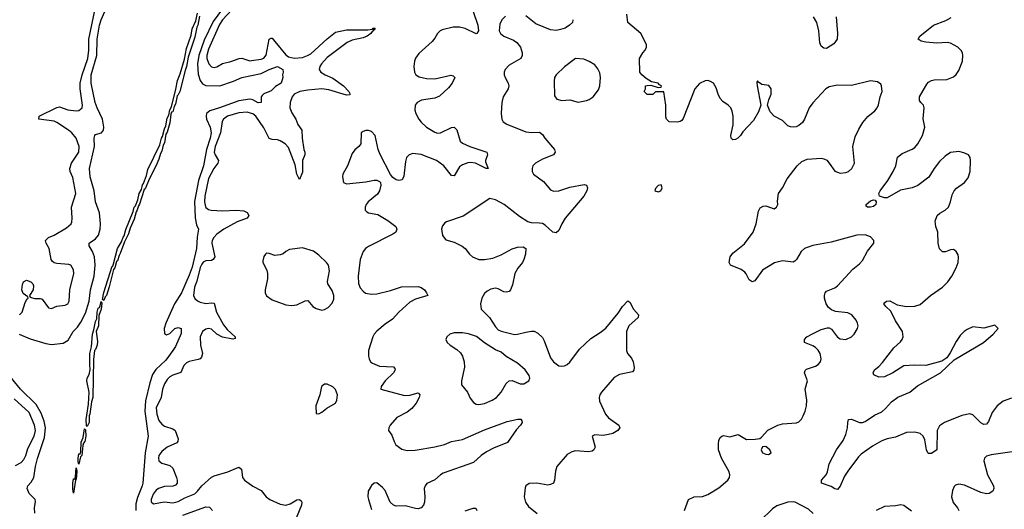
# Model space of a CAD drawing. Header units: inches. Extents: x 1449094 to 1618372, y 389908 to 534307.
# Tile 321 of 494: x 1558320 to 1565459, y 462739 to 466290. Entities that reach past the tile are written whole.
import ezdxf

# ---------------------------------------------------------------- set-up
doc = ezdxf.new("R2010")
doc.units = ezdxf.units.IN
doc.header["$MEASUREMENT"] = 0
doc.layers.add('B5456', color=7, linetype='Continuous')
doc.layers.add('B5466', color=7, linetype='Continuous')

msp = doc.modelspace()

# ---------------------------------------------------------------- linework, layer by layer
at = {"layer": 'B5456', "color": 5}
for points, elevation in [([(1558319.7, 464150), (1558338.6, 464170), (1558361.2, 464238.8), (1558374.9, 464265.1), (1558382, 464270), (1558379.6, 464279.6), (1558345, 464305), (1558337.1, 464330), (1558340.8, 464370), (1558347.6, 464390), (1558370, 464401.5), (1558401.3, 464390), (1558414.5, 464374.5), (1558419.4, 464359.4), (1558418.6, 464330), (1558390.4, 464290), (1558397.5, 464277.5), (1558427.8, 464267.8), (1558469.4, 464269.4), (1558483.1, 464263.1), (1558530, 464199.5), (1558550, 464196.5), (1558590, 464211.5), (1558650, 464219.5), (1558669.7, 464230.3), (1558678, 464250), (1558683.2, 464330), (1558713.3, 464450), (1558710, 464477.2), (1558690, 464509.6), (1558675.6, 464515.6), (1558590, 464521.7), (1558570, 464527.8), (1558557.7, 464537.7), (1558549.7, 464550), (1558534.7, 464630), (1558512.4, 464670), (1558508.5, 464690), (1558529.5, 464710), (1558570, 464726.4), (1558659, 464781), (1558693.3, 464810), (1558698, 464822), (1558701.7, 464850), (1558696.5, 464930), (1558727.9, 465030), (1558705.2, 465145.2), (1558686.9, 465190), (1558684.1, 465210), (1558696.8, 465250), (1558749.1, 465330), (1558752.4, 465370), (1558730, 465430.8), (1558699.1, 465470), (1558675.2, 465490), (1558590, 465545.8), (1558570, 465554.3), (1558459, 465570), (1558462.7, 465590), (1558590, 465652.9), (1558610, 465657.6), (1558670, 465637.4), (1558729.8, 465630.2), (1558750, 465632.7), (1558774, 465650), (1558776.5, 465670), (1558758.6, 465790), (1558758.3, 465830), (1558772.6, 465890), (1558814.6, 466010), (1558821.5, 466070), (1558820.8, 466150), (1558866.4, 466370)], 480), ([(1559791.6, 466370), (1559722.4, 466277.6), (1559657.9, 466142.1), (1559618.8, 466030), (1559609.1, 465969.1), (1559615.3, 465895.3), (1559629, 465849), (1559644.6, 465824.6), (1559670, 465813.4), (1559771.3, 465810), (1559870, 465843.4), (1559930, 465871.2), (1560000, 465885.9)], 460), ([(1558316, 464010), (1558396.3, 463976.3), (1558510, 463942.4), (1558550, 463935.5), (1558636.7, 463943.3), (1558672.8, 463967.2), (1558707.8, 464030), (1558738.6, 464061.4), (1558763.6, 464096.4), (1558797.1, 464162.9), (1558823.6, 464250), (1558833, 464330), (1558859.9, 464430), (1558868.4, 464510), (1558862.4, 464570), (1558849, 464609), (1558825.1, 464650), (1558825.1, 464670), (1558870, 464701.1), (1558891.3, 464728.7), (1558903.2, 464770), (1558906.1, 464810), (1558898.5, 464890), (1558869.8, 464970), (1558861, 465050), (1558831.1, 465150), (1558826.8, 465210), (1558862.3, 465370), (1558860.9, 465430), (1558864.7, 465450), (1558870, 465458), (1558914, 465470), (1558927.2, 465490), (1558930.6, 465510), (1558919.6, 465570), (1558881.6, 465650), (1558868.7, 465690), (1558837.9, 465830), (1558838.7, 465890), (1558879.6, 466030), (1558881.6, 466150), (1558899.1, 466250), (1558910, 466289.2), (1558937.9, 466350)], 460), ([(1559624.6, 466315.4), (1559610.8, 466250), (1559603.5, 466236.5), (1559590, 466162.9), (1559542.6, 466017.4), (1559530.6, 465950), (1559518.9, 465921.1), (1559480.7, 465770), (1559470, 465744.2), (1559462.7, 465737.3), (1559450, 465677), (1559439.6, 465660.4), (1559430, 465623), (1559421.1, 465618.9), (1559415.9, 465604.1), (1559410, 465542.7), (1559390, 465474), (1559380.9, 465459.1), (1559370, 465398), (1559360.3, 465379.7), (1559350, 465336.9), (1559340.1, 465319.9), (1559330, 465279.6), (1559310, 465231.8), (1559260.8, 465139.2), (1559230, 465064.7), (1559222.3, 465057.7), (1559190, 464952), (1559180.7, 464939.3), (1559170, 464902.9), (1559164.1, 464895.9), (1559150, 464844.5), (1559122, 464778), (1559110, 464736.2), (1559080.6, 464679.4), (1559050, 464593.6), (1559040.6, 464579.4), (1559030, 464541.6), (1559023.4, 464536.6), (1559010, 464491.8), (1559000.4, 464479.6), (1558970, 464352.3), (1558950.1, 464290), (1558939.9, 464280.1), (1558930, 464254), (1558921.8, 464261.8), (1558930, 464310.7), (1558990, 464501.6), (1558996.3, 464503.7), (1559001.1, 464518.9), (1559030, 464630.3), (1559059.6, 464680.4), (1559070, 464713.4), (1559078.2, 464721.9), (1559090, 464768), (1559141.9, 464898.1), (1559149.9, 464930), (1559159.4, 464940.6), (1559176.6, 464983.4), (1559187.4, 465030), (1559202.3, 465057.7), (1559210, 465092), (1559218, 465102), (1559239.4, 465160.6), (1559250, 465204), (1559336.8, 465383.2), (1559347.8, 465430), (1559356.5, 465443.5), (1559370, 465498.4), (1559380.3, 465519.7), (1559390, 465576.3), (1559402, 465598), (1559410, 465636.3), (1559420.8, 465659.2), (1559453.5, 465786.5), (1559464.7, 465850), (1559483.2, 465896.8), (1559515, 466004.9), (1559530, 466080.5), (1559562.7, 466177.3), (1559570, 466224.9), (1559597.8, 466282.2), (1559610, 466337.1)], 440), ([(1559858.9, 466361.1), (1559790.9, 466290), (1559770, 466255.5), (1559690, 466077.6), (1559677.3, 466030), (1559677, 466010), (1559691.5, 465970), (1559710, 465947.7), (1559730, 465942.7), (1559750, 465949.1), (1559790, 465972.7), (1559850, 465987.1), (1559910.7, 466009.3), (1559930, 466012), (1559990, 465993.2), (1560000, 465994.4)], 480), ([(1560000, 465710.9), (1559990, 465713.1), (1559910, 465702.7), (1559770, 465651), (1559699.1, 465630), (1559674, 465610), (1559671.4, 465590), (1559675.1, 465570), (1559701.3, 465510), (1559709.6, 465470), (1559702.2, 465430), (1559674.1, 465350), (1559652.6, 465230), (1559616.1, 465123.9), (1559588, 464972), (1559592.6, 464852.6), (1559603.3, 464803.4), (1559617.4, 464770), (1559607.9, 464712.1), (1559603, 464630), (1559570, 464494.8), (1559550, 464438), (1559494.6, 464310), (1559443, 464230), (1559379.2, 464090), (1559367.5, 464050), (1559370, 464014), (1559385.7, 464005.7), (1559410, 464014), (1559445.1, 464050), (1559470, 464058.4), (1559490.3, 464050.3), (1559490, 464015.3), (1559450, 463920.7), (1559431.3, 463890), (1559380, 463820), (1559306.9, 463753.1), (1559282.4, 463717.6), (1559263.1, 463656.9), (1559233.7, 463526.3), (1559228.8, 463450), (1559251, 463270), (1559230.4, 463149.6), (1559213.1, 462930), (1559208.8, 462910), (1559174.1, 462825.9), (1559161.6, 462778.4), (1559163.4, 462730)], 460), ([(1560000, 465610.9), (1559970, 465619.2), (1559910, 465613.9), (1559826, 465590), (1559798.2, 465570), (1559788.3, 465551.7), (1559776, 465470), (1559738.7, 465370), (1559730.1, 465330.1), (1559736.6, 465310), (1559761.9, 465270), (1559757.7, 465250), (1559729, 465210), (1559690, 465137.4), (1559662.6, 465010), (1559660.8, 464970), (1559664.6, 464944.6), (1559670, 464928.8), (1559680, 464920), (1559690, 464912.7), (1559709.3, 464909.3), (1559790, 464905), (1559889.9, 464910.1), (1559944.6, 464904.6), (1559970, 464892.4), (1559981.3, 464870), (1559968.4, 464850), (1559895.9, 464824.1), (1559800.2, 464770), (1559750, 464733.8), (1559727.5, 464710), (1559716.6, 464690), (1559712.5, 464670), (1559736.1, 464570), (1559722.3, 464550), (1559710, 464544.9), (1559670, 464541.6), (1559650, 464531.2), (1559642, 464518), (1559630, 464492), (1559605.3, 464394.7), (1559588, 464350), (1559581.7, 464290), (1559590, 464267.7), (1559610.7, 464250.7), (1559630, 464242), (1559670, 464231.3), (1559710, 464238), (1559730, 464234.9), (1559747.4, 464170), (1559798.3, 464078.3), (1559824.3, 464044.3), (1559883.1, 463990), (1559882, 463978), (1559866, 463974), (1559790, 463986.6), (1559749.5, 464009.5), (1559710, 464045.3), (1559690, 464050.6), (1559670, 464046.6), (1559646.7, 464030), (1559629.1, 463990), (1559630.2, 463930), (1559645, 463870), (1559638.4, 463841.6), (1559629.4, 463830.6), (1559615.3, 463824.7), (1559550, 463811.2), (1559530, 463802.8), (1559510, 463783), (1559487.8, 463732.2), (1559430, 463711.3), (1559410, 463699), (1559390, 463679.8), (1559369.4, 463650), (1559355.9, 463610), (1559346, 463550), (1559310, 463474.5), (1559313.5, 463430), (1559330, 463382.6), (1559350, 463355.9), (1559370, 463343.2), (1559430, 463323.5), (1559448, 463310), (1559470.2, 463249.8), (1559467.4, 463230), (1559459.2, 463220.8), (1559390.5, 463190), (1559350, 463157.4), (1559330.3, 463130), (1559326.5, 463110), (1559330.3, 463090), (1559350, 463074.3), (1559410, 463057.3), (1559430, 463038), (1559457.5, 462970), (1559463.2, 462950), (1559462.3, 462930), (1559450, 462913.3), (1559433.2, 462906.8), (1559370, 462903.8), (1559325.7, 462890), (1559310, 462878), (1559287.7, 462850), (1559274, 462810), (1559273.2, 462793.2), (1559290, 462779.3), (1559367.2, 462792.8), (1559430, 462786), (1559470, 462796.5), (1559516.5, 462823.5), (1559590, 462852.4), (1559610, 462870.4), (1559641, 462910), (1559710, 462972.2), (1559730, 462982), (1559830, 463011), (1559910, 463045.7), (1559928.5, 463030), (1559935.4, 462970), (1559949.3, 462950), (1560000, 462913.7)], 480), ([(1558429.7, 462710.3), (1558426.9, 462750), (1558436.1, 462796.1), (1558431.8, 462810), (1558390, 462853.6), (1558374.7, 462890), (1558378.3, 462910), (1558403.2, 462936.8), (1558422.2, 462970), (1558434.7, 463050), (1558450, 463108.5), (1558500.4, 463259.6), (1558507.7, 463330), (1558497.7, 463377.7), (1558476, 463436), (1558439.1, 463499.1), (1558326.9, 463610), (1558230, 463728.7)], 460), ([(1558290, 463056.5), (1558330, 463079.6), (1558350, 463100.2), (1558364.9, 463130), (1558380.2, 463179.8), (1558426.3, 463270), (1558434.5, 463310), (1558428.6, 463350), (1558390, 463441.2), (1558281.2, 463541.2)], 480), ([(1559503, 462697), (1559670, 462758.4), (1559695.4, 462755.4), (1559718.8, 462730)], 460)]:
    msp.add_lwpolyline(points, dxfattribs=dict(at, elevation=elevation))
at = {"layer": 'B5456', "color": 5, "elevation": 440}
for points in [[(1558810, 463340.7), (1558804.4, 463344.4), (1558801.3, 463390), (1558818.3, 463501.7), (1558823, 463590), (1558806.6, 463670), (1558809.2, 463690), (1558824.1, 463715.9), (1558832, 463750), (1558827.8, 463790), (1558829.9, 463870), (1558842.2, 463917.7), (1558847.9, 464010), (1558858.8, 464041.2), (1558870, 464100.7), (1558879.5, 464120.5), (1558882.3, 464170), (1558890, 464197.6), (1558898.2, 464201.8), (1558904.5, 464215.5), (1558910, 464246.8), (1558915.1, 464235.1), (1558911.1, 464191.1), (1558895.3, 464144.7), (1558891.2, 464070), (1558876, 464030), (1558884, 463956), (1558882.8, 463930), (1558870, 463899.5), (1558861.6, 463890), (1558854.3, 463825.7), (1558850.7, 463550.7), (1558841.7, 463518.3), (1558830, 463429.2), (1558823.4, 463416.6), (1558823.2, 463370)], [(1558750, 463066), (1558744.2, 463084.2), (1558744.6, 463110), (1558750, 463140.7), (1558758, 463142), (1558764.5, 463155.5), (1558767.1, 463227.1), (1558780.7, 463259.3), (1558790, 463323), (1558796.3, 463316.3), (1558800.7, 463270), (1558792.2, 463230), (1558782.2, 463217.8), (1558777.6, 463202.4), (1558770.1, 463129.9), (1558760.9, 463119.1)], [(1558730, 462955.3), (1558722, 462958), (1558726, 462950), (1558710, 462855.3), (1558705.1, 462885.1), (1558705.7, 462930), (1558710, 462959.1), (1558719.5, 462960.5), (1558724.5, 462975.5), (1558730, 463041), (1558735, 463015)]]:
    msp.add_lwpolyline(points, close=True, dxfattribs=at)
at = {"layer": 'B5466', "color": 5}
for points, elevation in [([(1561607.2, 466350), (1561642.8, 466250), (1561646, 466210), (1561635.5, 466190), (1561630, 466187.8), (1561550, 466227.5), (1561510, 466237.2), (1561463.3, 466236.6), (1561384, 466216), (1561370, 466209.7), (1561350.3, 466190), (1561330, 466155.6), (1561310, 466133), (1561214.1, 466045.9), (1561190, 466011.8), (1561182.8, 465990), (1561178, 465950), (1561181.7, 465910), (1561192.7, 465890), (1561216.2, 465876.2), (1561270, 465864.1), (1561330, 465861.4), (1561447.1, 465887.1), (1561462.3, 465882.3), (1561474.4, 465870), (1561455.8, 465830), (1561430, 465795.1), (1561364.2, 465735.8), (1561330, 465721), (1561234.4, 465705.6), (1561202.6, 465690), (1561187.9, 465670), (1561185.1, 465634.9), (1561192.1, 465610), (1561213.7, 465570), (1561230, 465547.2), (1561270, 465512.1), (1561330, 465475.2), (1561350, 465468.5), (1561371.2, 465468.8), (1561450, 465508.5), (1561471, 465510), (1561490, 465491), (1561512.8, 465410), (1561530, 465394.7), (1561583.1, 465370), (1561706.4, 465330), (1561711.5, 465310), (1561698, 465270), (1561698.7, 465258.7), (1561716.3, 465210), (1561701.2, 465210), (1561624.5, 465250), (1561590, 465255.5), (1561570, 465253.1), (1561530, 465236.8), (1561510, 465222), (1561470, 465158.7), (1561450, 465161.3), (1561395, 465230), (1561341.7, 465270), (1561230, 465313.5), (1561170, 465319.4), (1561143.7, 465310), (1561126, 465290), (1561117.4, 465262.6), (1561104.9, 465155.1), (1561093, 465130), (1561070, 465123.6), (1561050.5, 465129.5), (1561026.7, 465146.7), (1561008.6, 465168.6), (1560932.9, 465312.9), (1560919.3, 465350), (1560898.7, 465450), (1560870, 465478.9), (1560850, 465486.3), (1560830, 465486.3), (1560810, 465480.5), (1560797.1, 465470), (1560793.8, 465390), (1560780.3, 465370), (1560750, 465345.3), (1560730, 465318.9), (1560696.3, 465230), (1560663.6, 465170), (1560659.6, 465150), (1560668.5, 465110), (1560690, 465099), (1560830, 465114.3), (1560890, 465126.9), (1560910, 465127.2), (1560930, 465118), (1560935.8, 465110), (1560938.3, 465090), (1560930, 465049.5), (1560915, 465025), (1560847.2, 464970), (1560832.4, 464950), (1560824.9, 464930), (1560825.5, 464910), (1560836.7, 464896.7), (1560850, 464890.5), (1560916.3, 464876.3), (1560990, 464834.9), (1561047.4, 464790), (1561054.9, 464770), (1561047.4, 464750), (1561026.3, 464733.7), (1560850, 464645.3), (1560827.9, 464630), (1560810.8, 464609.2), (1560789.3, 464550), (1560775.2, 464430), (1560777.1, 464377.1), (1560790, 464344.9), (1560810, 464320.5), (1560827.4, 464307.4), (1560870, 464298.7), (1560910, 464302.6), (1561010, 464326.2), (1561088.3, 464351.7), (1561210, 464354.9), (1561230, 464348.4), (1561254.9, 464330), (1561270.6, 464310), (1561278.8, 464290), (1561190, 464264.5), (1561150, 464241.4), (1561068.9, 464170), (1561022.2, 464117.8), (1560970, 464083.1), (1560910, 464032.4), (1560890.3, 464010), (1560880.7, 463990), (1560850.2, 463890), (1560849, 463850), (1560854.3, 463830), (1560864.2, 463810), (1560878.2, 463798.2), (1560930, 463776.9), (1561031.5, 463771.5), (1561040.7, 463760.7), (1561043, 463750), (1561030.3, 463730), (1560970.4, 463670), (1560941, 463630), (1560938, 463610), (1561110, 463563.9), (1561150, 463567.2), (1561210, 463583.1), (1561222, 463570), (1561216.9, 463550), (1561194.4, 463510), (1561163.6, 463470), (1561130, 463443.1), (1561054.8, 463405.2), (1561005.7, 463350), (1560996.4, 463330), (1560995.5, 463310), (1561018, 463278), (1561034.7, 463230), (1561048.1, 463208.1), (1561090, 463175.2), (1561130, 463164.6), (1561187.3, 463167.3), (1561330, 463193.4), (1561400.9, 463210), (1561450, 463231.3), (1561530, 463244.6), (1561690, 463315.3), (1561855.1, 463375.1), (1561933, 463393), (1561953, 463393), (1561962, 463382), (1561963, 463370), (1561951.7, 463350), (1561921.3, 463318.7), (1561856.1, 463223.9), (1561756.1, 463183.9), (1561705, 463155), (1561666.3, 463130), (1561610, 463079.2), (1561390, 463001.5), (1561370.3, 462990), (1561330, 462953.7), (1561272.8, 462927.3), (1561259.5, 462910), (1561252, 462890), (1561258.5, 462830), (1561254.7, 462790), (1561247, 462770), (1561230, 462749.6), (1561210, 462743.5), (1561190, 462745.1), (1561115.2, 462764.8), (1561050, 462762.9), (1561030, 462769.4), (1561007, 462790), (1560970, 462874.5), (1560950, 462898), (1560910, 462931.6), (1560890, 462929.2), (1560870, 462912.7), (1560846.7, 462870), (1560844.9, 462830), (1560848.7, 462810), (1560870, 462738)], 520), ([(1561842.9, 466317.1), (1561816.4, 466290), (1561802.4, 466257.6), (1561797.4, 466210), (1561805.3, 466190), (1561830, 466170.3), (1561900.9, 466140.9), (1561924.7, 466124.7), (1561950.2, 466090.2), (1561963.1, 466050), (1561963.1, 466030), (1561952.7, 466010), (1561870, 465960.9), (1561840.7, 465930), (1561834, 465910), (1561833.4, 465890), (1561839.1, 465870), (1561862.4, 465830), (1561867, 465810), (1561862.6, 465790), (1561826.5, 465730), (1561816.9, 465690), (1561811.5, 465610), (1561816.5, 465570), (1561824.9, 465550), (1561852.5, 465532.5), (1561990, 465476.5), (1562030, 465471.3), (1562090, 465475.3), (1562110, 465458.4), (1562128, 465430), (1562197, 465350), (1562202.4, 465330), (1562190.5, 465310), (1562110, 465278.9), (1562059.1, 465250), (1562040.5, 465230), (1562034.9, 465210), (1562036.4, 465190), (1562046, 465170), (1562117.5, 465117.5), (1562170, 465056.4), (1562190, 465047.7), (1562230, 465050.3), (1562310, 465076), (1562414, 465094), (1562431, 465090), (1562437.3, 465070), (1562433, 465050), (1562410.4, 465010), (1562274.4, 464850), (1562250.4, 464810), (1562230, 464761.2), (1562210, 464743.7), (1562186, 464750), (1562130, 464800.7), (1562111, 464811), (1562090, 464815.8), (1562030, 464817.3), (1562004.4, 464824.4), (1561943, 464863), (1561832.3, 464950), (1561770, 464984.5), (1561730, 464993.2), (1561535.5, 464864.5), (1561415.5, 464824.5), (1561403.4, 464816.6), (1561385.5, 464794.5), (1561379.1, 464770), (1561385.8, 464725.8), (1561410, 464694.8), (1561470, 464676.3), (1561528.5, 464648.5), (1561550.4, 464630.3), (1561582, 464590), (1561604, 464570), (1561650, 464552.2), (1561690, 464550.3), (1561750, 464561.5), (1561810, 464586), (1561890, 464628.5), (1561930, 464641.6), (1561970, 464644), (1561990, 464631), (1561988, 464590), (1561975.8, 464550), (1561966.4, 464530), (1561932.3, 464487.7), (1561910.3, 464450), (1561893.4, 464366.6), (1561879.3, 464330), (1561870, 464319.5), (1561850, 464313.6), (1561830, 464316.9), (1561790, 464337.4), (1561770, 464342), (1561735.6, 464335.6), (1561710, 464322), (1561690, 464305.1), (1561670.3, 464270), (1561661.1, 464230), (1561666.7, 464190), (1561726, 464130), (1561770, 464062), (1561790, 464042), (1561810, 464030.6), (1561908.2, 464008.2), (1561930, 464008.5), (1561990, 464024.9), (1562030.6, 464030.6), (1562050.6, 464030.6), (1562078, 464018), (1562110, 463986), (1562122.3, 463962.3), (1562170, 463837.3), (1562190.6, 463810), (1562230, 463780.4), (1562250, 463776.4), (1562270, 463780.4), (1562290, 463788.7), (1562310, 463806.4), (1562378.6, 463901.4), (1562461.7, 463978.3), (1562530, 464020.8), (1562570, 464054), (1562658.7, 464161.3), (1562690, 464210.5), (1562730, 464251), (1562742.8, 464242.8), (1562770.5, 464190), (1562806.8, 464150), (1562804, 464130), (1562737.1, 464070), (1562720.4, 464030), (1562719.1, 463890), (1562727.3, 463870), (1562755.8, 463835.8), (1562768.4, 463810), (1562775.3, 463770), (1562772.2, 463747.8), (1562762.5, 463737.5), (1562670, 463717.6), (1562630, 463696.4), (1562538, 463590), (1562526.3, 463570), (1562521.5, 463550), (1562524.6, 463524.6), (1562567.8, 463430), (1562590, 463403.1), (1562664.9, 463350), (1562670.8, 463330), (1562662.8, 463317.2), (1562657.3, 463310), (1562620.7, 463290), (1562590, 463281), (1562550, 463275.4), (1562490, 463279), (1562472, 463270), (1562493, 463190), (1562483, 463170), (1562470, 463161.3), (1562443.6, 463156.4), (1562350, 463162.8), (1562323.4, 463156.6), (1562290, 463137.3), (1562215.3, 463050), (1562204.7, 463015.3), (1562197.3, 462950), (1562190, 462929.6), (1562170, 462918.9), (1562150, 462915.4), (1562070, 462928), (1562014.6, 462925.4), (1561990.8, 462910), (1561984.9, 462895.1), (1561978, 462830), (1561988.7, 462790), (1562010, 462759.3), (1562071.8, 462710)], 540), ([(1562330.5, 466290.5), (1562327.3, 466270), (1562307.7, 466250), (1562274, 466230), (1562240.6, 466219.4), (1562210, 466212.7), (1562170, 466216.2), (1562061.4, 466261.4), (1561990, 466318.5)], 540), ([(1563140.5, 462730), (1563170, 462811), (1563209.6, 462830.4), (1563270, 462832.4), (1563310, 462846), (1563390, 462895.8), (1563454, 462950), (1563465.6, 462970), (1563468, 462990), (1563464, 463010), (1563408.4, 463110), (1563387.2, 463170), (1563385.9, 463214.1), (1563390, 463238), (1563400.1, 463259.9), (1563410, 463270.8), (1563424.5, 463275.5), (1563470, 463264), (1563530, 463282), (1563590, 463246), (1563652.5, 463247.5), (1563686.3, 463253.7), (1563698.4, 463261.6), (1563745.7, 463314.3), (1563817.2, 463350), (1563850, 463359.5), (1563952.5, 463367.5), (1563970, 463374.8), (1563987.5, 463392.5), (1564001.7, 463418.3), (1564016.2, 463450), (1564026, 463490), (1564027.1, 463530), (1564015.8, 463610), (1564032.3, 463670), (1564010, 463728), (1564014.5, 463745.5), (1564025.1, 463754.9), (1564090, 463778), (1564109.5, 463790), (1564126, 463810), (1564132.4, 463830), (1564124.7, 463870), (1564110, 463894.3), (1564090, 463913.5), (1564070, 463925.1), (1564009.7, 463949.7), (1564009.6, 463970), (1564027.3, 463990), (1564062.9, 464010), (1564130, 464042.7), (1564176.2, 464056.2), (1564190, 464055.8), (1564206.4, 464046.4), (1564250, 463987.6), (1564270, 463975.6), (1564310, 463970.3), (1564351.8, 463990), (1564370.8, 464009.2), (1564394.3, 464050), (1564398.3, 464070), (1564395.4, 464090), (1564386, 464110), (1564354.5, 464150), (1564324.9, 464164.9), (1564234.2, 464174.2), (1564205.5, 464185.5), (1564183.8, 464203.8), (1564166.4, 464230), (1564154.5, 464270), (1564155.1, 464290), (1564160.5, 464310), (1564170, 464320.4), (1564230, 464346.3), (1564250, 464360.3), (1564359.7, 464480.3), (1564410, 464520.4), (1564430, 464543), (1564468.3, 464611.7), (1564513.2, 464670), (1564514, 464690), (1564490, 464716), (1564451.2, 464731.2), (1564390, 464726.9), (1564203.3, 464676.6), (1564070, 464652.3), (1564030, 464639.3), (1564010, 464629.7), (1563987.2, 464610), (1563953.4, 464550), (1563940.8, 464539.2), (1563927.1, 464532.9), (1563850, 464541.5), (1563792.3, 464527.7), (1563706.6, 464473.4), (1563650, 464397.2), (1563630, 464389.2), (1563610, 464404), (1563588, 464448), (1563578.3, 464458.3), (1563550, 464477.6), (1563473.2, 464510), (1563463.6, 464530), (1563472, 464570), (1563490, 464597.3), (1563574.9, 464665.1), (1563637.6, 464750), (1563659.7, 464810), (1563677.2, 464902.8), (1563690, 464926.8), (1563710, 464937.3), (1563730, 464940.7), (1563790, 464918), (1563808, 464930), (1563818, 464950), (1563815.3, 464975.3), (1563822, 465030), (1563849.7, 465070.3), (1563884.4, 465135.6), (1563957, 465230), (1563990, 465263), (1564030, 465278.4), (1564130, 465286.4), (1564150, 465282.4), (1564171.6, 465271.5), (1564190, 465250.6), (1564230, 465190.8), (1564270, 465176.3), (1564310, 465181.6), (1564330, 465190.5), (1564354.5, 465210), (1564374, 465250), (1564361.5, 465370), (1564378.6, 465441.4), (1564403.1, 465496.9), (1564434.2, 465545.8), (1564470, 465588), (1564519.3, 465630), (1564536, 465650), (1564547, 465673), (1564558, 465730), (1564573.2, 465770), (1564569.2, 465810), (1564562.7, 465822.7), (1564539.6, 465839.6), (1564490, 465847), (1564350, 465813.6), (1564250, 465816.3), (1564190, 465804.2), (1564166, 465790), (1564070, 465688), (1564045.2, 465650), (1564011.5, 465570), (1563995, 465545), (1563970, 465522.6), (1563950, 465513.7), (1563930, 465511.1), (1563910, 465513), (1563890, 465521.6), (1563850, 465559.5), (1563791.4, 465591.4), (1563762, 465622), (1563741.2, 465670), (1563752, 465710), (1563769.5, 465750), (1563769.2, 465790), (1563752.1, 465812.1), (1563701.2, 465821.2), (1563676.4, 465836.4), (1563670, 465846), (1563664.7, 465835.3), (1563666, 465810), (1563694.8, 465670), (1563677.6, 465622.4), (1563640.5, 465559.5), (1563563.4, 465476.6), (1563546.8, 465450), (1563526, 465430), (1563510, 465422), (1563490, 465419.3), (1563479.3, 465430), (1563476, 465450), (1563493, 465527), (1563492.8, 465590), (1563486.3, 465626.3), (1563476.2, 465650), (1563458, 465670), (1563418, 465698), (1563399.8, 465719.8), (1563384.7, 465750), (1563370, 465797.2), (1563350, 465829.4), (1563330, 465842.9), (1563310, 465849.5), (1563290, 465847.3), (1563250, 465827.3), (1563215.3, 465790), (1563130, 465573.2), (1563120.3, 465559.7), (1563110, 465551.6), (1563090, 465546.6), (1563028.7, 465550), (1563009.4, 465569.4), (1563005.6, 465585.6), (1563005.2, 465670), (1562990, 465766), (1562930, 465766), (1562911.6, 465748.4), (1562870, 465748), (1562848.7, 465768.7), (1562858, 465790), (1562858, 465810), (1562870, 465814), (1562895.3, 465815.3), (1562950, 465798), (1562970, 465802), (1562974, 465810), (1562958, 465818), (1562948.7, 465830), (1562900.7, 465840.7), (1562862.8, 465862.8), (1562829.8, 465889.8), (1562817.6, 465910), (1562815.1, 466010), (1562838, 466050), (1562855.4, 466070), (1562864, 466090), (1562865.1, 466110), (1562824, 466190), (1562729.2, 466270), (1562722.7, 466330)], 540), ([(1564240.2, 466310), (1564248.9, 466190), (1564246.4, 466150), (1564224.1, 466115.9), (1564170, 466082), (1564150, 466082.7), (1564130, 466097.2), (1564121.8, 466121.8), (1564113.6, 466210), (1564099.3, 466270), (1564074.7, 466310)], 520), ([(1565510, 463545.1), (1565450, 463524.2), (1565407.6, 463490), (1565370, 463440.7), (1565344.1, 463375.9), (1565330, 463355.6), (1565310, 463354.3), (1565290, 463365.4), (1565230, 463425.6), (1565210, 463431.2), (1565150, 463420.3), (1565024.4, 463370), (1564990, 463343.6), (1564972.6, 463310), (1564970.4, 463170), (1564930, 463143), (1564910, 463143.6), (1564904.7, 463150), (1564896, 463170), (1564883.8, 463243.8), (1564869.9, 463269.9), (1564850, 463288.6), (1564810, 463299.1), (1564750, 463296.5), (1564670, 463263.4), (1564610, 463250.5), (1564570, 463234.9), (1564503.2, 463196.8), (1564421.4, 463138.6), (1564400.7, 463119.3), (1564324, 463016), (1564301, 462979), (1564270, 462907.6), (1564250, 462882.9), (1564230, 462887.3), (1564203.8, 462903.8), (1564133.2, 462930), (1564134.5, 462950), (1564167.6, 462990), (1564178, 463010), (1564189.7, 463070.3), (1564243.1, 463170), (1564290, 463239.3), (1564310, 463282), (1564322.2, 463330), (1564323.5, 463370), (1564329.7, 463390.3), (1564350, 463392), (1564409.4, 463369.4), (1564430, 463369.4), (1564450, 463376.9), (1564518.6, 463421.4), (1564570, 463446.5), (1564598.7, 463470), (1564641.7, 463518.3), (1564686.3, 463553.7), (1564773.6, 463590), (1564830, 463633.7), (1564997.2, 463730), (1565096.2, 463823.8), (1565309.3, 463950), (1565379, 464010), (1565414, 464050), (1565392.9, 464072.9), (1565390, 464074), (1565310, 464052), (1565230, 464062), (1565190, 464044.5), (1565167.7, 464030), (1565139, 464001), (1565110, 463956), (1565066.9, 463873.1), (1565041.4, 463838.6), (1565006, 463814), (1564890, 463782.9), (1564805.6, 463785.6), (1564730, 463780.7), (1564650, 463729.7), (1564590, 463700.7), (1564550, 463698), (1564514, 463714), (1564508.7, 463730), (1564519, 463750), (1564550, 463774), (1564576.6, 463803.4), (1564657, 463910), (1564706.3, 463953.7), (1564718.7, 463970), (1564724.7, 463990), (1564719.7, 464030), (1564670, 464105.1), (1564635.4, 464175.4), (1564600.7, 464210), (1564586.6, 464230), (1564590, 464236), (1564604, 464250), (1564630, 464252.4), (1564683.2, 464223.2), (1564750, 464211.3), (1564810, 464211.7), (1564850, 464225.3), (1564924.7, 464290), (1565010, 464351.4), (1565050, 464388.9), (1565079.3, 464430), (1565109.8, 464490), (1565124.4, 464530), (1565128, 464568), (1565123.8, 464583.8), (1565110, 464609.3), (1565098.3, 464618.3), (1565090, 464622.9), (1565070, 464621.6), (1565032.5, 464607.5), (1565010, 464606.3), (1564990, 464629.3), (1564979.8, 464670), (1564976.2, 464750), (1564962.9, 464790), (1564957.8, 464830), (1564971.5, 464870), (1564992.5, 464887.5), (1565031.4, 464908.6), (1565053.5, 464930), (1565069.8, 464970), (1565079.8, 465020.2), (1565095.4, 465050), (1565111.6, 465068.4), (1565170.6, 465109.4), (1565195.8, 465144.2), (1565210.7, 465190), (1565215, 465270), (1565211.9, 465291.9), (1565199.5, 465310), (1565165.6, 465325.6), (1565130, 465333.6), (1565070, 465327.9), (1565030, 465301.2), (1564990, 465261.2), (1564950, 465210.8), (1564910.6, 465149.4), (1564831.7, 465088.3), (1564790, 465071.2), (1564706.1, 465053.9), (1564610, 464999.3), (1564590, 464997.3), (1564554, 465010), (1564549.6, 465029.6), (1564559.2, 465050), (1564614.8, 465125.2), (1564654.2, 465190), (1564671.6, 465230), (1564685.6, 465294.4), (1564719.4, 465320.6), (1564790, 465350.3), (1564810, 465363.1), (1564832.1, 465390), (1564864.7, 465450), (1564882, 465510), (1564871, 465571), (1564876.9, 465650), (1564874, 465670), (1564853.6, 465690), (1564845.3, 465705.3), (1564843.5, 465730), (1564898.1, 465821.9), (1564910, 465836.5), (1564930.6, 465849.4), (1564950, 465853.8), (1565043.1, 465856.9), (1565090, 465874.9), (1565110, 465892.4), (1565130, 465923), (1565155.3, 465990), (1565158.3, 466030), (1565154.7, 466050), (1565145.9, 466065.9), (1565122, 466090), (1565070, 466121.1), (1565045.7, 466125.7), (1564970, 466119.3), (1564890, 466126.3), (1564855.1, 466135.1), (1564835.1, 466150), (1564845.6, 466170), (1564945.4, 466250), (1565035.8, 466284.2), (1565073.3, 466306.7)], 520), ([(1560000, 465994.4), (1560070, 466003.2), (1560090, 466011.7), (1560106.2, 466033.8), (1560128.2, 466150), (1560144.7, 466155.2), (1560150, 466155.2), (1560170, 466133.4), (1560250, 466035.8), (1560270, 466021.9), (1560310, 466010.8), (1560370, 466015.9), (1560407.7, 466030), (1560430, 466043.7), (1560548.8, 466151.2), (1560610, 466198.9), (1560690, 466217), (1560843.7, 466216.3), (1560879.3, 466220.7), (1560884, 466230), (1560898, 466230), (1560890, 466218), (1560882, 466218), (1560886, 466210), (1560875.3, 466204.7), (1560866.4, 466190), (1560840.3, 466170), (1560810, 466158.5), (1560730, 466141.8), (1560695.4, 466124.6), (1560550, 466015.5), (1560509, 465970), (1560497.2, 465950), (1560492.4, 465930), (1560503.5, 465910), (1560534.7, 465890), (1560590, 465865.9), (1560667.3, 465810), (1560706.5, 465770), (1560716.5, 465750), (1560714.7, 465745.3), (1560690, 465742.5), (1560562.3, 465782.3), (1560510, 465788.3), (1560410, 465779.9), (1560350.5, 465769.5), (1560310, 465750.6), (1560295.1, 465730), (1560280.8, 465690), (1560279, 465650), (1560294.2, 465614.2), (1560321.8, 465570), (1560336.9, 465530), (1560365.1, 465490), (1560368.1, 465430), (1560381.4, 465350), (1560388.6, 465330), (1560388.4, 465310), (1560370.1, 465269.9), (1560370, 465185.2), (1560350, 465132), (1560330, 465169.5), (1560318.4, 465238.4), (1560270, 465363.7), (1560244, 465390), (1560210, 465411.6), (1560190, 465419.2), (1560150, 465422.6), (1560129.3, 465429.3), (1560090, 465505.3), (1560032.2, 465590), (1560010, 465608.1), (1560000, 465610.9)], 480), ([(1560000, 465885.9), (1560070, 465900.6), (1560130, 465930.1), (1560190, 465950.2), (1560227.3, 465930), (1560230.7, 465910), (1560224.9, 465890), (1560227.3, 465870), (1560216, 465830), (1560175.1, 465804.9), (1560144.8, 465775.2), (1560090, 465751.7), (1560079, 465741), (1560071.3, 465730), (1560071.1, 465688.9), (1560050, 465688.1), (1560010, 465708.7), (1560000, 465710.9)], 460), ([(1565550, 463160.5), (1565364.5, 463135.5), (1565330, 463123.7), (1565316.3, 463110), (1565310.6, 463090), (1565337.8, 462990), (1565379.5, 462910), (1565382.4, 462890), (1565374.9, 462870), (1565350, 462854.7), (1565328.7, 462851.3), (1565290, 462861.5), (1565170, 462915.1), (1565130, 462921.1), (1565106.3, 462913.7), (1565096.2, 462903.8), (1565083.7, 462876.3), (1565077.3, 462830), (1565087.8, 462787.8), (1565119.5, 462750), (1565128.7, 462730)], 540), ([(1560000, 462913.7), (1560010, 462906.6), (1560070, 462876.8), (1560106.6, 462830), (1560134.5, 462810), (1560210, 462777.6), (1560250, 462770.5), (1560280.6, 462779.4), (1560330, 462807.6), (1560350.2, 462810.2), (1560361.4, 462801.4), (1560366.3, 462790), (1560364.4, 462770), (1560325.2, 462674.8)], 480), ([(1561550, 462727.6), (1561607.5, 462747.5), (1561626.4, 462746.4), (1561630, 462742), (1561634, 462730)], 520), ([(1564073, 462710), (1564040, 462740), (1563942, 462790), (1563930, 462793.6), (1563890, 462791.6), (1563810, 462764.5), (1563778.3, 462741.7), (1563690, 462655.1)], 540), ([(1564785.6, 462725.6), (1564730, 462766.6), (1564710, 462772), (1564670, 462764.5), (1564590, 462760.5), (1564530, 462729.8)], 540)]:
    msp.add_lwpolyline(points, dxfattribs=dict(at, elevation=elevation))
for points, elevation in [([(1562350, 466009.3), (1562270, 465949.6), (1562208.7, 465890), (1562198.9, 465870), (1562194.7, 465845.3), (1562198, 465738), (1562213.9, 465713.9), (1562250, 465703.2), (1562310, 465708.7), (1562370, 465692.6), (1562430, 465705.3), (1562450, 465712.4), (1562477, 465730), (1562517.2, 465782.7), (1562526.3, 465810), (1562531.2, 465870), (1562525.6, 465905.6), (1562513.2, 465933.2), (1562490, 465962), (1562450, 465987.6), (1562410, 466002.9)], 560), ([(1562972.3, 465092.3), (1562950, 465088), (1562930, 465066), (1562926, 465050), (1562950, 465042.8), (1562968, 465050), (1562979, 465070)], 560), ([(1564490, 464929.7), (1564466, 464930), (1564458, 464938), (1564457.2, 464950), (1564490, 464975.8), (1564510, 464984.9), (1564522, 464982), (1564530.5, 464970.5), (1564527.3, 464950), (1564510, 464935.1)], 520), ([(1560370, 464635.4), (1560275.9, 464624.1), (1560250.5, 464610), (1560230, 464591.5), (1560210, 464585.1), (1560170, 464581.3), (1560130, 464594.5), (1560110, 464596), (1560102.8, 464590), (1560090, 464574), (1560082.4, 464542.4), (1560083, 464530), (1560113.1, 464473.1), (1560117, 464450), (1560118, 464410), (1560100.4, 464330), (1560100.4, 464310), (1560110, 464288.4), (1560150, 464258.7), (1560250, 464221.7), (1560290, 464218), (1560330, 464222.4), (1560390, 464250.7), (1560410, 464254), (1560446, 464210), (1560470, 464194.6), (1560510, 464183.7), (1560530, 464188.4), (1560557.4, 464202.6), (1560585.8, 464234.2), (1560597.6, 464262.4), (1560597.7, 464290), (1560585.6, 464325.6), (1560554, 464374), (1560551.3, 464391.3), (1560566, 464470), (1560558.3, 464510), (1560545.6, 464530), (1560490, 464582.9), (1560450, 464612)], 520), ([(1561530, 464019.3), (1561470, 464019.1), (1561438.8, 464010), (1561416.3, 463990), (1561410.6, 463970), (1561419.1, 463950), (1561442, 463930), (1561490, 463899.5), (1561515.1, 463875.1), (1561530.3, 463850), (1561543.6, 463810), (1561545.3, 463770), (1561522.4, 463670), (1561523.1, 463643.1), (1561568, 463590), (1561585.8, 463545.9), (1561610, 463513.4), (1561630, 463502.4), (1561650, 463499.5), (1561690, 463506.5), (1561747, 463530), (1561777.4, 463550), (1561811.1, 463590), (1561847.9, 463652.1), (1561868.7, 463671.3), (1561890, 463673.7), (1561950, 463650.4), (1561975.3, 463650), (1562011.8, 463670), (1562018.4, 463690), (1562013.3, 463710), (1561984.2, 463750), (1561930, 463799.7), (1561848.4, 463848.4), (1561810, 463878), (1561770, 463897), (1561690, 463947.8), (1561633.2, 463993.2), (1561573.1, 464013.1)], 540), ([(1560550, 463647), (1560530, 463646), (1560507.7, 463630), (1560497.1, 463570), (1560468, 463490), (1560470, 463434), (1560490, 463431.3), (1560510, 463444), (1560546.7, 463473.3), (1560610, 463508.4), (1560620.4, 463530), (1560623.5, 463570), (1560610, 463609.4), (1560590, 463627.8)], 520), ([(1563730, 463194), (1563706.8, 463193.2), (1563696, 463170), (1563706, 463150), (1563730, 463138.8), (1563750, 463136), (1563768.7, 463150), (1563759, 463170)], 540)]:
    msp.add_lwpolyline(points, close=True, dxfattribs=dict(at, elevation=elevation))

doc.saveas('drawing.dxf')
